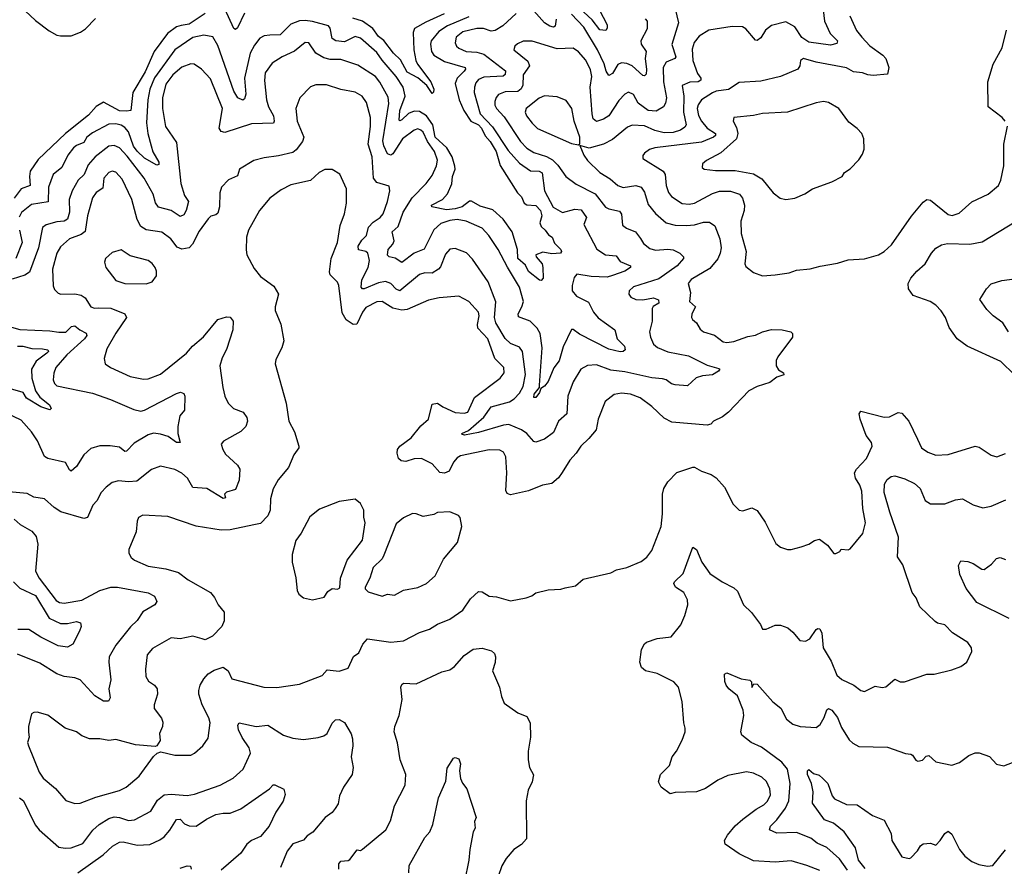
# Model space of a CAD drawing. Extents: x 1493970 to 1595317, y 729910 to 844791.
# Tile 268 of 338: x 1555187 to 1560698, y 802151 to 806893. Entities that reach past the tile are written whole.
import ezdxf

# ---------------------------------------------------------------- set-up
doc = ezdxf.new("R2010")
doc.units = 0

msp = doc.modelspace()

# ---------------------------------------------------------------- linework, layer by layer
at = {"layer": '0CON10XD'}
for points in [[(1558430.2, 806950.2), (1558475.5, 806865), (1558474.4, 806845), (1558467, 806833), (1558435, 806836.2), (1558391.8, 806891.8), (1558275, 806998.7)], [(1558848.1, 806985), (1558875.4, 806875), (1558836.6, 806753.4), (1558859.2, 806685), (1558854.3, 806675), (1558805.6, 806654.4), (1558789.2, 806625), (1558790.4, 806545), (1558806.8, 806455), (1558802.1, 806425), (1558791.1, 806405), (1558750.1, 806379.9), (1558704.4, 806384.4), (1558648.7, 806425), (1558623.4, 806473.4), (1558595, 806486.9), (1558575, 806476.7), (1558540.1, 806439.9), (1558485, 806354.7), (1558455, 806336.4), (1558415, 806323.4), (1558397.6, 806337.6), (1558390.8, 806365), (1558380, 806515), (1558389, 806575), (1558382.8, 806612.8), (1558355, 806666.4), (1558315, 806713.6), (1558285, 806733.8), (1558195, 806729.4), (1558055, 806773.6), (1558005, 806773.6), (1557972.4, 806757.6), (1557958.6, 806745), (1557953.1, 806725), (1558031.5, 806661.5), (1558040.7, 806635), (1558005.8, 806585), (1558003.9, 806526.1), (1557994.7, 806505), (1557975, 806490.2), (1557905, 806488.1), (1557866.2, 806473.8), (1557853, 806457), (1557846.6, 806435), (1557847.2, 806415), (1557856, 806396), (1557899.2, 806349.2), (1557990.6, 806210.6), (1558025, 806172.7), (1558065, 806148.2), (1558135, 806126.1), (1558168.5, 806108.5), (1558198.8, 806078.8), (1558244.3, 806014.3), (1558301.8, 805971.8), (1558407.2, 805917.2), (1558465, 805843.2), (1558485, 805832.8), (1558545, 805820), (1558554.6, 805804.6), (1558561.7, 805741.7), (1558584, 805725), (1558634.3, 805704.3), (1558662.3, 805667.7), (1558678.5, 805638.5), (1558715, 805610.9), (1558745, 805602.7), (1558815, 805608.5), (1558844.5, 805604.5), (1558882, 805585), (1558902, 805565), (1558902.9, 805555), (1558868, 805515), (1558765, 805442), (1558622.4, 805397.6), (1558599.2, 805375), (1558596, 805355), (1558608.3, 805338.3), (1558635, 805325.6), (1558674.6, 805324.6), (1558734.7, 805334.7), (1558763.4, 805323.4), (1558765.2, 805304.8), (1558733.4, 805286.6), (1558726.5, 805275), (1558726.8, 805205), (1558712.9, 805145), (1558717.3, 805115), (1558734.5, 805075), (1558756.4, 805056.4), (1558815, 805032.8), (1558931.1, 805011.1), (1559035, 804957.9), (1559100, 804940), (1559106.2, 804935), (1559099.2, 804925), (1559065.6, 804904.4), (1559009.1, 804899.1), (1558973.3, 804886.7), (1558925, 804842.9), (1558855, 804847.8), (1558835, 804852.5), (1558805.6, 804875), (1558785, 804881), (1558725, 804887), (1558575, 804920), (1558495, 804930.2), (1558415, 804959.3), (1558364.7, 804955.3), (1558328.1, 804935), (1558284.4, 804865), (1558255.4, 804785), (1558249.5, 804685), (1558202.2, 804645), (1558175, 804581.1), (1558125, 804544.2), (1558075, 804527.5), (1558065, 804530.8), (1558025.5, 804575), (1557996, 804596), (1557925, 804625.7), (1557895, 804622.4), (1557755, 804580.8), (1557675.9, 804565.9), (1557665, 804570), (1557662.5, 804575), (1557698.2, 804591.8), (1557784.2, 804665.8), (1557826, 804724), (1557927.6, 804752.4), (1557955, 804770), (1557985, 804801.1), (1558005, 804838.1), (1558017.9, 804905), (1558001.2, 805035), (1557985, 805059.4), (1557935, 805080), (1557905, 805106.9), (1557851.8, 805195), (1557844.8, 805225), (1557852.6, 805312.6), (1557809.6, 805425), (1557721, 805551), (1557687.1, 805587.1), (1557625, 805611.8), (1557595, 805608.5), (1557570.6, 805579.4), (1557542.1, 805507.9), (1557531.1, 805495), (1557496.4, 805473.6), (1557455, 805474.7), (1557424.3, 805465.7), (1557315, 805374.6), (1557295, 805383.8), (1557265, 805414.6), (1557235, 805426), (1557195, 805418.4), (1557115.7, 805385.7), (1557105, 805386), (1557097.5, 805395), (1557102.5, 805435), (1557138.1, 805505), (1557144.1, 805545), (1557136.1, 805586.1), (1557125, 805595.3), (1557084.1, 805604.1), (1557081.9, 805625), (1557101.7, 805658.3), (1557128.8, 805685), (1557139.9, 805730.1), (1557165, 805759.6), (1557203.6, 805785), (1557220.7, 805805), (1557245.9, 805875), (1557258.9, 805935), (1557255, 805960), (1557185, 805980.4), (1557167.7, 806005), (1557160.5, 806125), (1557136.6, 806195), (1557150.8, 806295), (1557149.6, 806345), (1557128.9, 806428.9), (1557103.3, 806465), (1557065, 806487.3), (1556985, 806501.5), (1556905, 806527.3), (1556845, 806528.6), (1556815, 806516.2), (1556755.5, 806454.5), (1556732.2, 806395), (1556740.4, 806325), (1556776.6, 806235), (1556770, 806210), (1556735, 806163.3), (1556715, 806150), (1556635, 806129.6), (1556555, 806119.5), (1556496.7, 806105), (1556416.2, 806055), (1556405, 806018.8), (1556355, 805996.2), (1556315.5, 805954.5), (1556306.5, 805923.5), (1556305.8, 805845), (1556295, 805810), (1556285, 805800.9), (1556257.2, 805792.8), (1556242.4, 805777.6), (1556191.6, 805708.4), (1556153.7, 805636.3), (1556135, 805615.4), (1556095, 805607.9), (1556069, 805619), (1556031.8, 805665), (1555982.4, 805702.4), (1555895, 805715.9), (1555865, 805734.5), (1555844.2, 805774.2), (1555814.7, 805885), (1555760.6, 806000.6), (1555725, 806038.1), (1555705, 806044.4), (1555685, 806037.8), (1555657.9, 806005), (1555651.3, 805948.7), (1555614.4, 805925), (1555594.6, 805895), (1555565.9, 805795), (1555552.5, 805707.5), (1555530.1, 805689.9), (1555465, 805665.3), (1555415, 805620.9), (1555394.7, 805585), (1555370.8, 805495), (1555373.2, 805403.2), (1555381.7, 805381.7), (1555401.2, 805361.2), (1555416, 805356), (1555495, 805357.3), (1555529.9, 805349.9), (1555552.5, 805335), (1555585.4, 805285.4), (1555605, 805277.5), (1555625, 805278.2), (1555697.3, 805277.3), (1555775, 805246.2), (1555785.3, 805225.3), (1555725, 805137.1), (1555675, 805050), (1555659.4, 804995), (1555665.6, 804965.6), (1555694.1, 804944.1), (1555805, 804893.6), (1555879.7, 804879.7), (1555905, 804881.9), (1555975, 804907.5), (1556121.1, 805025), (1556154.8, 805065.2), (1556215, 805116.5), (1556295, 805213.3), (1556345, 805229.4), (1556365, 805226), (1556380.8, 805205), (1556380, 805155), (1556344.4, 805045), (1556320.2, 804999.8), (1556307.3, 804955), (1556323.3, 804833.3), (1556335.7, 804785), (1556354.2, 804745), (1556384, 804715), (1556438, 804695), (1556457.5, 804665), (1556462.5, 804645), (1556452, 804615), (1556424.4, 804585.6), (1556327.9, 804532.1), (1556314.4, 804515.6), (1556323.6, 804485), (1556339.4, 804459.4), (1556405, 804398.6), (1556419.5, 804375), (1556416, 804314), (1556395, 804262), (1556343.4, 804246.6), (1556334, 804235), (1556338, 804215), (1556325, 804211.9), (1556235, 804266.7), (1556155, 804272.9), (1556126.4, 804325), (1556095, 804352.7), (1556055, 804373.5), (1555975, 804391.9), (1555925, 804372.9), (1555842.3, 804307.7), (1555795, 804304.6), (1555739.3, 804310.7), (1555705, 804301.5), (1555670, 804275), (1555643.1, 804245), (1555617.5, 804197.5), (1555595.5, 804174.5), (1555565.7, 804105), (1555545, 804099.1), (1555416.7, 804136.7), (1555380.2, 804160.2), (1555325, 804208.6), (1555265, 804218.9), (1555228.3, 804238.3), (1555125, 804248.8)], [(1555188.5, 806968.5), (1555275, 806887.8), (1555351.2, 806831.2), (1555395, 806805.5), (1555415, 806801.8), (1555475, 806803.5), (1555527.3, 806822.7), (1555555, 806840.9), (1555610.9, 806899.1)], [(1556445, 806930), (1556405, 806848), (1556395, 806838), (1556385, 806843.8), (1556335, 806952.9)], [(1559681.9, 806965), (1559691.8, 806885), (1559723.1, 806815), (1559763.9, 806775), (1559760.1, 806759.9), (1559725, 806750.7), (1559605, 806767.1), (1559565, 806793.8), (1559525, 806853.3), (1559475, 806880.4), (1559395, 806861.2), (1559361.1, 806835), (1559335, 806790.5), (1559315, 806775.6), (1559305, 806778.6), (1559252, 806842), (1559233.5, 806853.5), (1559175, 806855.3), (1559045.3, 806834.7), (1558989.8, 806800.2), (1558962.3, 806765), (1558951.6, 806728.4), (1558955.5, 806665), (1558981.7, 806591.7), (1559000.5, 806565), (1558998.9, 806555), (1558985, 806545.6), (1558937.6, 806542.4), (1558895.6, 806524.4), (1558904.3, 806464.3), (1558903.4, 806375), (1558917.8, 806305), (1558909.1, 806290.9), (1558885.6, 806275), (1558845, 806260.9), (1558795, 806259.3), (1558742.8, 806272.8), (1558685, 806298.2), (1558615, 806302.5), (1558589.4, 806290.6), (1558505, 806222.1), (1558455, 806196.2), (1558375, 806174), (1558321.7, 806188.3), (1558344.2, 806135), (1558364.6, 806104.6), (1558435, 806037.7), (1558492.2, 806002.2), (1558535, 805964.5), (1558565, 805954), (1558635, 805964), (1558665, 805954.4), (1558685, 805927.5), (1558705, 805857.1), (1558746.7, 805806.7), (1558805, 805754.6), (1558855, 805742.1), (1558919.1, 805740.9), (1558965, 805744.7), (1559015, 805758), (1559048, 805758), (1559077.6, 805737.6), (1559106.3, 805666.3), (1559113.3, 805615), (1559108.7, 805585), (1559095, 805553.5), (1559050.8, 805499.2), (1558945, 805436.9), (1558929.2, 805415), (1558941.4, 805365), (1558935.8, 805315), (1558970, 805285), (1558950, 805245), (1558948, 805225), (1558953.1, 805213.1), (1558975.8, 805195.8), (1558995, 805158.8), (1559015, 805144.3), (1559076.3, 805126.3), (1559125, 805088.6), (1559145, 805084.4), (1559185, 805090), (1559262, 805118), (1559305, 805125.5), (1559345, 805145.4), (1559395, 805158.5), (1559455.4, 805155.4), (1559502.5, 805145), (1559513.3, 805135), (1559513.3, 805115), (1559431.4, 805005), (1559421.4, 804985), (1559420.6, 804955), (1559435, 804932), (1559462.5, 804915), (1559465, 804903.3), (1559425, 804890.8), (1559385, 804861.1), (1559315, 804838.5), (1559268, 804815), (1559155.4, 804694.6), (1559121.7, 804668.3), (1559070, 804645), (1559055, 804627.5), (1559035, 804621.2), (1558837.9, 804637.9), (1558795, 804662), (1558725, 804726), (1558660, 804775), (1558605.3, 804795.3), (1558555, 804801.5), (1558515, 804794.2), (1558464.2, 804755), (1558425.6, 804655), (1558413.6, 804596.4), (1558373.2, 804546.8), (1558327.1, 804505), (1558301.9, 804465), (1558265.6, 804425), (1558223.5, 804356.5), (1558202.9, 804327.1), (1558165, 804294.5), (1558113.3, 804285), (1558035, 804253.5), (1557935, 804230.9), (1557915, 804240), (1557908.5, 804255), (1557914.5, 804355), (1557907.9, 804445), (1557895, 804471.4), (1557875, 804481.8), (1557815, 804484), (1557655, 804450.4), (1557635, 804438.2), (1557615.4, 804415), (1557590.5, 804365), (1557565, 804352.3), (1557537.6, 804357.6), (1557495, 804405.6), (1557435, 804434.4), (1557395, 804432.5), (1557347.7, 804417.7), (1557322.3, 804422.3), (1557306.7, 804435), (1557300, 804465), (1557302, 804485), (1557313.8, 804505), (1557378.8, 804551.2), (1557432.7, 804617.3), (1557475.2, 804654.8), (1557495, 804738.6), (1557525, 804744.5), (1557555.3, 804725.3), (1557625, 804692.5), (1557675, 804688.2), (1557695, 804694.6), (1557732.5, 804777.5), (1557877.1, 804885), (1557899.5, 804915), (1557896.5, 804945), (1557846.5, 804995), (1557806.4, 805105), (1557751.9, 805165), (1557748.9, 805185), (1557758.4, 805235), (1557755, 805255.6), (1557700.6, 805315), (1557644.6, 805344.6), (1557535, 805335.4), (1557475, 805321.5), (1557355, 805270.6), (1557325, 805265.6), (1557275, 805278.1), (1557215, 805314.2), (1557185, 805313.2), (1557125, 805280.7), (1557105.2, 805255), (1557073, 805187), (1557052.5, 805185)], [(1558190.6, 806895), (1558183.6, 806856.4), (1558175, 806850.9), (1558155, 806855.9), (1558124.8, 806874.8), (1558065, 806941.9)], [(1556225, 806927.2), (1556135, 806868.4), (1556091.2, 806861.2), (1556065, 806853.7), (1556013.4, 806815), (1555939.7, 806715), (1555888.9, 806601.1), (1555819.1, 806485), (1555808.2, 806385), (1555785, 806379.8), (1555745, 806383.2), (1555655, 806431.2), (1555615, 806406.4), (1555571, 806359), (1555442.9, 806255), (1555289.5, 806110.5), (1555245.7, 806044.3), (1555240.8, 806015), (1555245.7, 805964.3), (1555194.8, 805945.2), (1555155, 805892.7)], [(1558105.2, 805735), (1558128.9, 805715), (1558147.6, 805687.6), (1558167.5, 805675), (1558180.6, 805640.6), (1558216.7, 805605), (1558220, 805595), (1558213.9, 805586.1), (1558165, 805581.9), (1558115, 805590.9), (1558076.2, 805575), (1558078, 805565), (1558110.8, 805525), (1558116, 805505), (1558116.2, 805445), (1558105, 805432.5), (1558096.7, 805433.3), (1558035, 805482.9), (1558017.2, 805517.2), (1557975.3, 805555), (1557972.4, 805605), (1557943.2, 805705), (1557893.5, 805775), (1557835, 805827.5), (1557765, 805848), (1557715, 805876.8), (1557705, 805876.3), (1557663.4, 805845), (1557625, 805832.9), (1557575, 805827.4), (1557493.8, 805845), (1557492.5, 805855), (1557554.1, 805885.9), (1557582, 805918), (1557605, 805973.8), (1557608.6, 806015), (1557623.6, 806055), (1557622.7, 806072.7), (1557608.4, 806125), (1557577.4, 806175), (1557511.7, 806235), (1557499.6, 806305), (1557463.9, 806353.9), (1557425, 806378.4), (1557395, 806380.5), (1557363, 806367), (1557325, 806332.1), (1557315, 806326.9), (1557310.7, 806330.7), (1557314.2, 806385), (1557344.4, 806465), (1557333.9, 806515), (1557293.3, 806575), (1557215.4, 806665.4), (1557185, 806710), (1557095, 806790.4), (1557065, 806799.6), (1557005, 806768.2), (1556956, 806775), (1556936.7, 806786.7), (1556924.5, 806845), (1556915, 806858.5), (1556825, 806883.5), (1556785, 806888.3), (1556753, 806887), (1556705, 806867.3), (1556645, 806807.5), (1556586, 806806), (1556555, 806802.7), (1556530.9, 806789.1), (1556500.3, 806749.7), (1556477.6, 806705), (1556444.3, 806565), (1556451.8, 806475), (1556445, 806449.2), (1556435, 806441.5), (1556408.5, 806455), (1556385, 806491.9), (1556295, 806747.5), (1556267.3, 806797.3), (1556216.9, 806806.9), (1556156, 806794), (1556055.2, 806724.8), (1555942, 806568), (1555915.5, 806504.5), (1555903.7, 806445), (1555897.3, 806315), (1555903.8, 806255), (1555923.4, 806186.6), (1555932.6, 806152.6), (1555966.2, 806095), (1555965, 806082), (1555955, 806077.5), (1555885, 806116.5), (1555845, 806155.7), (1555823.9, 806185), (1555795, 806265.4), (1555775, 806289.2), (1555755, 806301.8), (1555725, 806309.5), (1555685, 806308.7), (1555595, 806259.3), (1555561.5, 806235), (1555545, 806204.7), (1555505, 806188.6), (1555487.7, 806175), (1555456.7, 806135), (1555421.6, 806065), (1555374.7, 806025.3), (1555348.4, 805955), (1555346.5, 805873.5), (1555252.3, 805857.7), (1555196.3, 805813.7), (1555184, 805786)], [(1557965, 806926.9), (1557891, 806859), (1557848.1, 806831.9), (1557825, 806828.8), (1557783.8, 806843.8), (1557745, 806843.2), (1557666.7, 806825), (1557630.4, 806795), (1557623.9, 806763.9), (1557632.2, 806745), (1557645, 806733.8), (1557685, 806714.7), (1557745, 806710.7), (1557785, 806699), (1557906.4, 806606.4), (1557904.7, 806585.3), (1557893.1, 806576.9), (1557785, 806571), (1557755, 806557.3), (1557739.9, 806540.1), (1557731.8, 806515), (1557731.4, 806485), (1557765.2, 806365), (1557832.5, 806292.5), (1557920.8, 806160.8), (1557985, 806090), (1558046.8, 806046.8), (1558095, 806044.7), (1558111.5, 806035), (1558123.8, 805933.8), (1558173.6, 805843.6), (1558225, 805812.5), (1558295, 805831.4), (1558328.8, 805828.8), (1558359.5, 805785), (1558344.4, 805745), (1558418.3, 805608.3), (1558465, 805575.4), (1558525, 805569.4), (1558548.1, 805538.1), (1558605.7, 805515), (1558605.7, 805505), (1558574.4, 805485), (1558505, 805459.3), (1558475, 805451), (1558385, 805454.1), (1558305, 805467.5), (1558290.9, 805449.1), (1558280, 805405), (1558280, 805375), (1558303.9, 805343.9), (1558370.5, 805310.5), (1558398.5, 805255), (1558425, 805223.3), (1558517.5, 805155), (1558530.6, 805105), (1558572.5, 805065), (1558575.7, 805044.3), (1558565.5, 805034.5), (1558547.9, 805032.1), (1558485, 805046.8), (1558321.3, 805131.3), (1558285, 805157.5), (1558275, 805158), (1558229.7, 805060.3), (1558207.2, 804982.8), (1558177.1, 804942.9), (1558145, 804865.7), (1558125, 804840), (1558103, 804827), (1558096.7, 804805), (1558075, 804777.1), (1558065, 804777.5), (1558066.5, 804795), (1558097, 804833), (1558095.7, 804845), (1558111.1, 805055), (1558100, 805135), (1558082.7, 805165), (1558045, 805204.6), (1557978.5, 805228.5), (1557976.2, 805245), (1557998.1, 805285), (1558006.6, 805315), (1557985, 805394.2), (1557916.7, 805506.7), (1557865.8, 805605.8), (1557813.5, 805685), (1557774.7, 805724.7), (1557685, 805764), (1557635, 805773.2), (1557595, 805767.9), (1557545, 805750.9), (1557505, 805716.8), (1557451.5, 805608.5), (1557395, 805585.8), (1557325, 805532.2), (1557287.8, 805557.8), (1557254.2, 805564.2), (1557245, 805574), (1557248.5, 805605), (1557274.6, 805635), (1557282.3, 805655), (1557271.8, 805705), (1557305.2, 805734.8), (1557332.9, 805815), (1557383.6, 805895), (1557461.3, 805975), (1557495, 806020.5), (1557520.7, 806075), (1557524.7, 806105.3), (1557508.9, 806155), (1557470.4, 806210.4), (1557445, 806262.1), (1557432.2, 806275), (1557415, 806281.2), (1557395, 806274.7), (1557330, 806225), (1557275, 806141.8), (1557264.4, 806134.4), (1557245, 806141.5), (1557225, 806185.6), (1557219.4, 806215), (1557253.2, 806423.2), (1557249.4, 806459.4), (1557203.2, 806543.2), (1557177.5, 806575), (1557078.7, 806638.7), (1556985, 806670.9), (1556925, 806669.6), (1556889, 806679), (1556844.8, 806704.8), (1556805, 806762.9), (1556785, 806764.4), (1556725, 806717.3), (1556655, 806685.4), (1556600.8, 806649.2), (1556560.5, 806595), (1556557.2, 806552.8), (1556567.3, 806445), (1556580.3, 806405), (1556606.8, 806355), (1556611.5, 806325), (1556607.4, 806312.6), (1556485, 806309.4), (1556335, 806261.9), (1556315, 806267.5), (1556303.8, 806285), (1556321.8, 806395), (1556255, 806560.8), (1556205, 806616.2), (1556163.9, 806643.9), (1556145, 806646.1)], [(1557563.1, 806925), (1557460.2, 806879.8), (1557395.9, 806844.1), (1557388.8, 806821.2), (1557392.3, 806725), (1557404.7, 806665), (1557414.2, 806644.2), (1557488.2, 806545), (1557505.6, 806504.4), (1557503.8, 806486.2), (1557495, 806480), (1557465.8, 806525), (1557415, 806566.5), (1557355, 806598.9), (1557317.9, 806667.9), (1557279.6, 806705), (1557225.5, 806775.5), (1557195, 806799.7), (1557164, 806844), (1557105.5, 806885.5), (1557050.7, 806900.7)], [(1557700.3, 806909.7), (1557581.4, 806858.6), (1557533.6, 806826.4), (1557490.8, 806775), (1557485.8, 806755), (1557491.6, 806715), (1557504.8, 806694.8), (1557565, 806658.4), (1557680.6, 806625), (1557682.7, 806615), (1557675.4, 806605), (1557634.7, 806565), (1557624.7, 806535), (1557647.5, 806445), (1557673.6, 806385), (1557712.1, 806325), (1557754.2, 806304.2), (1557771.8, 806285), (1557792, 806242), (1557819.8, 806209.8), (1557853.5, 806155), (1557876.2, 806076.2), (1557973.3, 805923.3), (1557995, 805900.8), (1558010.4, 805865), (1558026, 805856), (1558075, 805852.2), (1558101.8, 805825), (1558109.9, 805795), (1558098.7, 805755), (1558105.2, 805735)], [(1558688.3, 806898.3), (1558700, 806885), (1558698.3, 806841.7), (1558663.1, 806775), (1558666.2, 806755), (1558693.8, 806715), (1558687.2, 806675), (1558695.8, 806614.2), (1558693, 806587), (1558685, 806578.1), (1558675, 806579.5), (1558615, 806633.8), (1558585, 806646.9), (1558555, 806651.4), (1558535, 806641.1), (1558505, 806590.9), (1558485, 806579.5), (1558468.8, 806605), (1558458.1, 806645), (1558421.4, 806725), (1558345, 806850.7), (1558275, 806923)], [(1559834.5, 806915), (1559871.7, 806831.7), (1559900, 806795), (1559945, 806746), (1560018, 806695), (1560035.7, 806675), (1560051.4, 806625), (1560045, 806587.5), (1559965, 806580.9), (1559935, 806584.5), (1559905.3, 806595.3), (1559855, 806601.5), (1559815, 806623.1), (1559645.4, 806655.4), (1559575, 806676.2), (1559556.7, 806665), (1559554.2, 806635), (1559543.4, 806616.6), (1559445, 806574.4), (1559335, 806548.8), (1559215, 806541.5), (1559155, 806502.5), (1559085, 806492.9), (1559065, 806483.5), (1559004, 806445), (1558983.8, 806416.2), (1558979.8, 806395), (1558986.9, 806356.9), (1559002.4, 806325), (1559035, 806285.8), (1559080.9, 806255), (1559081.2, 806245), (1559071.2, 806235), (1559003.3, 806206.7), (1558741.2, 806175), (1558712, 806165), (1558685, 806145.7), (1558675, 806132.5), (1558674, 806115), (1558788.8, 806045), (1558800, 806025), (1558806.1, 805965), (1558817.9, 805925), (1558835, 805903.5), (1558895, 805862.9), (1558935, 805859.6), (1558965, 805864.6), (1559065, 805920.3), (1559105, 805931.9), (1559165, 805932), (1559215.7, 805915), (1559233.1, 805893.1), (1559244.5, 805855), (1559241.8, 805825), (1559223.8, 805765), (1559224.7, 805694.7), (1559252.5, 805595), (1559246.2, 805525), (1559250.8, 805510.8), (1559295, 805476.2), (1559345, 805458), (1559415, 805464)], [(1560702.8, 806325), (1560686, 806345), (1560608.2, 806405), (1560606.6, 806545), (1560636.6, 806643.4), (1560686.2, 806735), (1560711.5, 806835)], [(1556145, 806646.1), (1556095, 806627.3), (1556043.1, 806585), (1556005, 806532.2), (1555986.2, 806456.2), (1555985.3, 806395), (1556002.9, 806295), (1556063.8, 806205), (1556088, 805975), (1556108.8, 805908.8), (1556131.4, 805875), (1556119.3, 805825), (1556105, 805800), (1556085, 805790.5), (1556034.5, 805824.5), (1555963.8, 805843.8), (1555947.1, 805867.1), (1555932.9, 805915), (1555882.9, 806005), (1555789.1, 806129.1), (1555745, 806176.1), (1555715, 806189.1), (1555685.7, 806184.3), (1555610, 806125), (1555569.4, 806080.6), (1555546.8, 806025), (1555513.8, 805995), (1555480.7, 805935), (1555462.9, 805885), (1555465.8, 805815), (1555453.9, 805776.1), (1555435, 805764.8), (1555395, 805761.2), (1555335, 805744.4), (1555315, 805728.8), (1555291.9, 805615), (1555241.9, 805478.1), (1555215, 805462.8), (1555145, 805438.8)], [(1558315, 806192.5), (1558322.5, 806197.5), (1558321.5, 806235), (1558290.3, 806325), (1558277.1, 806395), (1558245, 806440.8), (1558195, 806461.2), (1558125, 806466.9), (1558095, 806452.5), (1558021.1, 806395), (1558016.7, 806375), (1558024.5, 806355), (1558055, 806312.9), (1558085, 806284.4), (1558275, 806198.6), (1558315, 806192.5)], [(1559475, 805886), (1559525, 805894.2), (1559582.7, 805917.3), (1559624.4, 805945.6), (1559732.5, 805985), (1559790, 806015), (1559803.6, 806036.4), (1559835, 806057.5), (1559885, 806107.5), (1559905, 806140), (1559913, 806167), (1559912.5, 806225), (1559900, 806255), (1559875, 806283.3), (1559828.3, 806318.3), (1559772, 806395), (1559715, 806430), (1559685.5, 806434.5), (1559645, 806426.9), (1559484.2, 806374.2), (1559345, 806367.8), (1559295, 806355.6), (1559184.3, 806345.7), (1559180, 806325), (1559199.4, 806289.4), (1559206.9, 806255), (1559199.1, 806225), (1559112.4, 806147.6), (1559031.2, 806105), (1559008.8, 806085), (1559006.7, 806065), (1559017.5, 806055), (1559081.7, 806048.3), (1559192.6, 806047.4), (1559295, 806029.7), (1559342, 806002), (1559405, 805924), (1559443, 805893), (1559475, 805886)], [(1559415, 805464), (1559495, 805474.2), (1559535, 805489.2), (1559612.1, 805497.9), (1559666.8, 805513.2), (1559765, 805528.6), (1559825, 805547.1), (1559915, 805554.3), (1559995, 805576), (1560025, 805594), (1560067.4, 805632.6), (1560178.1, 805791.9), (1560245, 805870.6), (1560265, 805885.6), (1560285, 805882), (1560385, 805801.4), (1560405.9, 805795.9), (1560445, 805809.2), (1560517, 805873), (1560607.5, 805915), (1560665.6, 805965), (1560679.1, 805995), (1560696.5, 806073.5), (1560695, 806195.8), (1560715.8, 806295.7)], [(1557052.5, 805185), (1557015, 805211.4), (1556991.1, 805251.1), (1556973.3, 805405), (1556965, 805422), (1556924.5, 805464.5), (1556920.9, 805480.9), (1556930, 805555), (1556965.5, 805645), (1556980, 805740), (1557004.5, 805805.5), (1557015.5, 805864.5), (1557016.9, 805945), (1556977.9, 806027.9), (1556935, 806054.2), (1556895, 806053.1), (1556862.7, 806037.3), (1556815, 805991.9), (1556705, 805968.5), (1556650.5, 805939.5), (1556586.1, 805893.9), (1556528.6, 805825), (1556467.1, 805715), (1556455.7, 805675), (1556454.1, 805604.1), (1556457.5, 805575), (1556499.7, 805499.7), (1556534.3, 805454.3), (1556609.7, 805399.7), (1556635.8, 805355), (1556616, 805285), (1556616, 805265), (1556647.9, 805187.9), (1556665.5, 805095), (1556654.5, 805055.5), (1556620.5, 804989.5), (1556616.2, 804965), (1556677.5, 804745), (1556693.6, 804645), (1556724.4, 804585), (1556748.8, 804505), (1556748.8, 804495), (1556720.8, 804455), (1556692, 804385), (1556634, 804316), (1556604.7, 804265.3), (1556591.5, 804208.5), (1556589.3, 804145), (1556576.2, 804113.8), (1556535, 804071.5), (1556496.6, 804063.4), (1556365, 804035.5), (1556313.6, 804033.6), (1556175, 804055.7), (1556015, 804110), (1555875, 804118), (1555852, 804105), (1555844.2, 804085), (1555838.1, 804025), (1555796.7, 803925), (1555796.7, 803905), (1555810.5, 803880.5), (1555830, 803865), (1555905, 803832.5), (1556005, 803816.4), (1556076.2, 803796.2), (1556128.8, 803755), (1556255.5, 803685.5), (1556277, 803657), (1556297.1, 803615), (1556330.8, 803575), (1556331.9, 803525), (1556318.1, 803495), (1556265, 803440), (1556225, 803420), (1556207.5, 803425), (1556155, 803440), (1556085, 803425.6), (1556035, 803430.6), (1555929.4, 803370.6), (1555899.4, 803335), (1555890, 803255), (1555893.3, 803215), (1555908, 803188), (1555941.2, 803165), (1555956, 803145), (1555958.6, 803115), (1555938.8, 803055), (1555940, 803035), (1555980.5, 802980.5), (1555988, 802958), (1555986.2, 802935), (1555970, 802895), (1555973.8, 802855), (1555953.6, 802826.4), (1555945, 802822.5), (1555835, 802830.8), (1555725, 802860.8), (1555685, 802855.8), (1555635, 802864.4), (1555577.5, 802865), (1555535, 802882.5), (1555505, 802904.3), (1555442, 802925), (1555345, 802997.1), (1555285, 803013.8), (1555265, 803013.3), (1555252.5, 803005), (1555235.7, 802934.3), (1555235, 802902.5), (1555240, 802875), (1555230.6, 802845), (1555235.7, 802825), (1555295, 802678.8), (1555317.1, 802645), (1555387.2, 802587.2), (1555445, 802519.4), (1555495, 802502.5), (1555525, 802504.5)], [(1560754.7, 804904.7), (1560678.2, 804978.2), (1560491.2, 805065), (1560434, 805105), (1560388.9, 805168.9), (1560369.1, 805225), (1560345, 805261.9), (1560315, 805293.3), (1560283.8, 805313.8), (1560187.6, 805347.6), (1560162, 805385), (1560160.8, 805415), (1560174.3, 805445), (1560209.2, 805485), (1560255.4, 805524.6), (1560290.8, 805585), (1560315, 805612.5), (1560347.4, 805632.6), (1560379.8, 805640.2), (1560505, 805635.4), (1560575, 805649.4), (1560765.6, 805764.4)], [(1555185.7, 805715), (1555200.3, 805645), (1555165, 805555.6)], [(1555895, 805414.2), (1555927.5, 805425), (1555951.7, 805458.3), (1555952.5, 805485), (1555945.8, 805505), (1555928.3, 805528.3), (1555906, 805545), (1555805, 805570), (1555755, 805603.8), (1555705, 805588.6), (1555667.5, 805555), (1555661.4, 805535), (1555668.6, 805505), (1555725, 805432.5), (1555775, 805414.5), (1555895, 805414.2)], [(1560722, 805145), (1560690, 805195), (1560636, 805235), (1560600.3, 805270.3), (1560561.2, 805325), (1560598.8, 805385), (1560625.8, 805414.2), (1560685, 805431.4), (1560755, 805440.9)], [(1555093.4, 805183.4), (1555187.3, 805157.3), (1555355, 805151.1), (1555405, 805142.9), (1555445, 805141.9), (1555476.3, 805173.7), (1555495, 805177.7), (1555522.5, 805155), (1555558.1, 805138.1), (1555561.5, 805125), (1555548.5, 805105), (1555450, 805015), (1555388.8, 804945), (1555377.4, 804912.6), (1555374.7, 804875), (1555380.9, 804855), (1555395, 804842.5), (1555595, 804801.8), (1555695, 804766.5), (1555825, 804709.3), (1555865, 804700.7), (1555885.7, 804705), (1556065, 804799.6), (1556086.6, 804806.6), (1556105, 804798.8), (1556111.4, 804785), (1556109.2, 804705), (1556083.8, 804675), (1556072, 804615), (1556072.5, 804575), (1556085.7, 804524.3), (1556065, 804525.7), (1556018.1, 804558.1), (1555975, 804571.8), (1555935, 804576.9), (1555905, 804568.2), (1555828.1, 804521.9), (1555784.3, 804475.7), (1555775, 804474.4), (1555745, 804498.2), (1555693.6, 804506.4), (1555634.5, 804505.5), (1555585, 804492), (1555545, 804456.2), (1555505, 804390.6), (1555475, 804364.4), (1555465, 804370.8), (1555442.1, 804412.1), (1555345, 804434.5), (1555326, 804446), (1555285.5, 804535), (1555253.6, 804585), (1555195, 804649.5), (1555105, 804692.9)], [(1555175, 805063.8), (1555205, 805064.8), (1555255, 805051.6), (1555315, 805050.3), (1555343.4, 805043.4), (1555347.5, 805035), (1555339.1, 805025), (1555279.1, 804980.9), (1555253.2, 804935), (1555253.8, 804885), (1555274.6, 804814.6), (1555298.7, 804778.7), (1555353.3, 804735), (1555362.5, 804715), (1555355, 804707.5), (1555304.7, 804724.7), (1555225, 804773.6), (1555206.2, 804805), (1555075, 804841.8)], [(1555525, 802504.5), (1555612.6, 802537.4), (1555744.7, 802575.3), (1555782.5, 802595), (1555855.7, 802655), (1555935, 802766.7), (1555956.1, 802783.9), (1555977.5, 802792.5), (1556055, 802773.1), (1556145, 802774.4), (1556165.6, 802784.4), (1556212, 802825), (1556241.3, 802868.7), (1556252.1, 802955), (1556245, 802982), (1556208, 803055), (1556188.8, 803115), (1556190, 803135), (1556197.5, 803165), (1556218.3, 803201.7), (1556241.7, 803228.3), (1556275, 803250), (1556325.7, 803265.7), (1556354, 803245), (1556375, 803200.8), (1556554.2, 803154.2), (1556626.8, 803153.2), (1556752, 803172), (1556880.6, 803219.4), (1556908.7, 803251.3), (1556975, 803244.4), (1557025, 803260), (1557054.4, 803325.6), (1557085, 803346.7), (1557107.1, 803395), (1557134.5, 803425.5), (1557265, 803406.5), (1557335.4, 803414.6), (1557425, 803461.1), (1557480.2, 803479.8), (1557525, 803506.9), (1557595.4, 803534.6), (1557667.5, 803585), (1557711.1, 803648.9), (1557755, 803690), (1557775, 803687.5), (1557815, 803663.3), (1557855, 803659.5), (1557935, 803637.8), (1558022.5, 803655), (1558053.6, 803666.4), (1558075, 803682.5), (1558145, 803700), (1558215, 803702.5), (1558240.7, 803710.7), (1558297.7, 803722.3), (1558341.2, 803758.8), (1558495, 803794.2), (1558528.3, 803811.7), (1558585.6, 803824.4), (1558665, 803858), (1558697.2, 803882.8), (1558725, 803920), (1558777.1, 804055), (1558785.7, 804125), (1558784.3, 804235.7), (1558793.2, 804266.8), (1558815, 804303.8), (1558865, 804356.2), (1558955, 804386.7), (1558965, 804387.5), (1559004.1, 804364.1), (1559057.5, 804345), (1559085, 804326.7), (1559131.2, 804275), (1559180.2, 804180.2), (1559215, 804146), (1559235, 804142), (1559285, 804158.8), (1559314.2, 804144.2), (1559359.3, 804079.3), (1559419.4, 803959.4), (1559445, 803938.8), (1559485, 803926.2), (1559505, 803926.2), (1559560.5, 803939.5), (1559605, 803956.2), (1559635, 803976.2), (1559663, 803983), (1559709.5, 803949.5), (1559743.6, 803903.6), (1559755, 803902.5), (1559777.5, 803915), (1559785, 803927.5), (1559823.9, 803923.9), (1559835, 803928.8), (1559905.8, 804015), (1559921.4, 804075), (1559906.6, 804155), (1559901.5, 804251.5), (1559890.4, 804285), (1559866.2, 804325), (1559859.6, 804355), (1559870.5, 804375), (1559926.1, 804435), (1559959.5, 804505), (1559955.6, 804525), (1559924.7, 804564.7), (1559891.1, 804655), (1559886, 804685), (1559895, 804700), (1560025, 804666.2), (1560055, 804668.5), (1560105, 804693.1), (1560125, 804690), (1560163.3, 804645), (1560212.8, 804542.8), (1560235, 804494.3), (1560270.9, 804470.9), (1560315, 804453.1), (1560385, 804456.9), (1560535, 804504.3), (1560558.5, 804498.5), (1560625, 804454), (1560655.7, 804444.3), (1560705, 804462.5)], [(1559665, 802127.5), (1559593.3, 802155), (1559505, 802180.9), (1559415, 802174.4), (1559295, 802181.4), (1559215, 802220.6), (1559135, 802274.2), (1559132.5, 802295), (1559148.2, 802325), (1559192.7, 802377.3), (1559235, 802415.5), (1559309.1, 802470.9), (1559351.9, 802495), (1559372.5, 802515), (1559389.2, 802550.8), (1559385.2, 802585.2), (1559366.3, 802626.3), (1559340.6, 802650.6), (1559295, 802672.7), (1559255, 802679.6), (1559150.3, 802659.7), (1559095, 802634.2), (1559025, 802586.9), (1558975, 802567.8), (1558856.4, 802563.6), (1558827, 802557), (1558777.5, 802595), (1558763.3, 802625), (1558773.3, 802665), (1558823.6, 802716.4), (1558840, 802765), (1558862.5, 802795), (1558895, 802857.5), (1558911.2, 802905), (1558911.2, 802925), (1558903.8, 802955), (1558895.7, 803075), (1558874.2, 803155), (1558848.8, 803185), (1558755, 803230.9), (1558690, 803245), (1558668, 803265), (1558658.8, 803295), (1558667.5, 803365), (1558683.6, 803396.4), (1558695, 803405.7), (1558755, 803426.9), (1558834, 803436), (1558887, 803503), (1558910, 803555), (1558926, 803615), (1558925.8, 803644.2), (1558904, 803685), (1558858, 803715), (1558849.2, 803735), (1558852.5, 803745), (1558899.8, 803790.2), (1558955, 803938.8), (1558975.4, 803925.4), (1559005.8, 803855), (1559050.3, 803790.3), (1559118.8, 803745), (1559185, 803710.8), (1559205, 803692.5), (1559238.6, 803615), (1559283.4, 803573.4), (1559333.3, 803505), (1559345, 803480), (1559365, 803480), (1559415, 803501.2), (1559445, 803501.2), (1559487, 803487), (1559515, 803463.3), (1559553.3, 803415), (1559585, 803412.9), (1559610, 803425), (1559645, 803476.7), (1559655, 803483.8), (1559665, 803481.2), (1559677.4, 803457.4), (1559683.8, 803375), (1559729.1, 803299.1), (1559760.9, 803220.9), (1559788, 803198), (1559855.4, 803165.4), (1559895, 803135.8), (1559915, 803130), (1559975, 803160), (1560015, 803152), (1560035, 803155.8), (1560085, 803200), (1560115, 803184), (1560140, 803185), (1560265, 803228), (1560305, 803227.5), (1560405, 803251.2), (1560455, 803270), (1560488.8, 803295), (1560516.2, 803355), (1560514, 803375), (1560493.8, 803405), (1560408.3, 803458.3), (1560365, 803504.4), (1560325, 803512.1), (1560311.6, 803521.6), (1560224.7, 803605), (1560205.3, 803655), (1560182.7, 803685), (1560129.8, 803839.8), (1560100.8, 803885), (1560106.8, 803995), (1560057.1, 804135), (1560026.7, 804245), (1560028.3, 804291.7), (1560043, 804317), (1560065, 804333.8), (1560085, 804337.5), (1560142.1, 804322.1), (1560195, 804295.7), (1560227.9, 804267.9), (1560255, 804199.2), (1560285, 804181.8), (1560365, 804180.6), (1560425, 804204.2), (1560465, 804210), (1560525, 804175.6), (1560578.3, 804158.3), (1560625, 804167.3), (1560707.2, 804202.8)], [(1556825, 803644), (1556890.7, 803659.3), (1556910.7, 803689.3), (1556935, 803707.5), (1556965, 803703.3), (1556979.3, 803710.7), (1556983.3, 803765), (1557020, 803865), (1557105, 803977.5), (1557121.2, 804075), (1557113.6, 804106.4), (1557113.3, 804145), (1557095, 804182.5), (1557065, 804207.5), (1556975.8, 804194.2), (1556865, 804151.2), (1556811.2, 804108.8), (1556762.7, 804017.3), (1556733.3, 803975), (1556711.7, 803898.3), (1556711.2, 803855), (1556733, 803767), (1556740, 803695), (1556748.8, 803675), (1556775, 803654), (1556825, 803644)], [(1557215, 803664.4), (1557245, 803674.6), (1557285, 803670.5), (1557335, 803698.5), (1557415, 803712.9), (1557463.3, 803735), (1557512.7, 803777.3), (1557559.5, 803870.5), (1557637.5, 803965), (1557662.5, 804055), (1557652.5, 804105), (1557642.5, 804115), (1557595, 804136.2), (1557525, 804133.3), (1557505, 804121.2), (1557445, 804111.2), (1557406, 804126), (1557385, 804126.2), (1557335, 804103.3), (1557295, 804069.2), (1557225, 803893.3), (1557215, 803873.3), (1557166.2, 803825), (1557145.8, 803765), (1557120, 803715), (1557120, 803705), (1557138, 803688), (1557215, 803664.4)], [(1555156.1, 804096.1), (1555190, 804065), (1555255, 804027.5), (1555278.1, 803998.1), (1555288.8, 803955), (1555275.5, 803805), (1555296.4, 803765), (1555390.1, 803640.1), (1555408.8, 803628.8), (1555435, 803625.3), (1555535, 803642.6), (1555635.8, 803695), (1555697.5, 803715), (1555735, 803714.6), (1555905, 803682.5), (1555941.4, 803665), (1555954.2, 803635), (1555943.8, 803615), (1555875, 803577.1), (1555845, 803527.1), (1555806.9, 803493.1), (1555725, 803389.4), (1555688.1, 803325), (1555685.5, 803295), (1555697.1, 803195), (1555686.2, 803145), (1555693.1, 803095), (1555683.3, 803076.7), (1555655, 803076.5), (1555606.9, 803105), (1555525, 803195.5), (1555495, 803207.3), (1555435, 803214.4), (1555395, 803228.2), (1555298.9, 803288.9), (1555175, 803338.9)], [(1560725, 803539.2), (1560545, 803629.2), (1560485, 803706.7), (1560450, 803785), (1560442, 803835), (1560455, 803862.5), (1560495, 803858), (1560525, 803847.1), (1560573.3, 803815), (1560585, 803814), (1560627, 803843), (1560654.4, 803875.6), (1560675, 803880.8), (1560705, 803868.9)], [(1555151.8, 803745), (1555188.2, 803708.2), (1555275, 803668.1), (1555351.5, 803541.5), (1555415, 803511.1), (1555455, 803511.6), (1555505, 803522.4), (1555527.1, 803515), (1555530.9, 803495), (1555522, 803468), (1555484.2, 803395.8), (1555455, 803378), (1555402.5, 803385), (1555305, 803434.7), (1555237.5, 803477.5), (1555177, 803477)], [(1556972.5, 802135), (1556972.5, 802165), (1556985, 802180), (1557025, 802183.3), (1557035, 802190), (1557075, 802243.3), (1557095, 802240), (1557105, 802246.7), (1557236, 802355), (1557262, 802405), (1557285, 802490), (1557343.8, 802605), (1557348.8, 802665), (1557317.1, 802747.1), (1557301.7, 802841.7), (1557282.5, 802905), (1557287.1, 802935), (1557310, 802995), (1557327.5, 803085), (1557320.8, 803155), (1557325, 803170), (1557335, 803176), (1557406.8, 803173.2), (1557549.1, 803240.9), (1557595, 803250.8), (1557619.8, 803270.2), (1557675, 803332), (1557725, 803367.5), (1557775, 803372), (1557827.3, 803357.3), (1557845, 803343.3), (1557850, 803325), (1557847.7, 803292.3), (1557833.8, 803245), (1557872, 803155), (1557883, 803103), (1557898.8, 803065), (1557975, 803010), (1558025, 802990), (1558044, 802955), (1558046.9, 802875), (1558032.5, 802795), (1558032.3, 802747.7), (1558040, 802705), (1558062.5, 802662.5), (1558055.7, 802625), (1558033.2, 802576.8), (1558021.7, 802518.3), (1558024.2, 802305), (1557996.4, 802273.6), (1557953.1, 802245), (1557909.4, 802195), (1557886.4, 802153.6), (1557865, 802093.3)], [(1559820.3, 802130.3), (1559775, 802193.4), (1559705, 802256.7), (1559651.4, 802281.4), (1559615, 802308.8), (1559535, 802341.2), (1559425, 802337.3), (1559383.3, 802355), (1559389.2, 802375), (1559425, 802410.9), (1559473.2, 802476.8), (1559492.3, 802517.7), (1559498.9, 802615), (1559484.7, 802695), (1559452.3, 802735), (1559338.9, 802818.9), (1559281.4, 802845), (1559230, 802885), (1559224, 802905), (1559241.1, 802995), (1559236.9, 803025), (1559204, 803105), (1559155.7, 803145), (1559141.9, 803165), (1559134.2, 803185.8), (1559132, 803228), (1559145, 803233.8), (1559225, 803200.9), (1559274, 803194), (1559283.3, 803185), (1559285, 803153.3), (1559297, 803173), (1559315, 803170.8), (1559403.1, 803073.1), (1559447, 803037), (1559479.4, 802975), (1559515, 802946.7), (1559555, 802934.5), (1559645, 802928.9), (1559666.9, 802945), (1559690.5, 802985), (1559705, 803026.7), (1559715, 803034), (1559732, 803025), (1559764.3, 802985), (1559787.9, 802927.9), (1559829.4, 802859.4), (1559850.2, 802840.2), (1559885, 802822), (1560045, 802818), (1560145, 802782), (1560175, 802778.8), (1560185, 802773.3), (1560203.8, 802745), (1560215, 802740), (1560240, 802745), (1560261.2, 802768.8), (1560275, 802771.2), (1560315, 802735.8), (1560405, 802717.1), (1560447, 802733), (1560499.2, 802770.8), (1560535, 802786), (1560557.3, 802787.3), (1560615, 802766.7), (1560655, 802723.3), (1560696.1, 802713.9), (1560745, 802732.5)], [(1555185, 802533.6), (1555207.9, 802517.9), (1555272.4, 802382.4), (1555295.6, 802355), (1555405, 802258.9), (1555442, 802252), (1555475, 802253.6), (1555540.7, 802279.3), (1555596.9, 802353.1), (1555632.2, 802385), (1555685, 802418), (1555715, 802427.6), (1555745, 802425.3), (1555795, 802408), (1555829.6, 802410.4), (1555920.7, 802459.3), (1555957.8, 802522.2), (1555995, 802550.6), (1556035, 802554.5), (1556125, 802548.5), (1556165.3, 802554.7), (1556308, 802605), (1556382.5, 802645), (1556438.1, 802695), (1556479.4, 802785), (1556471.8, 802815), (1556431.8, 802871.8), (1556410.8, 802915), (1556408.6, 802941.4), (1556415, 802953.8), (1556510, 802935), (1556575, 802940.9), (1556664.2, 802885), (1556715, 802868.2), (1556775, 802861.5), (1556857.8, 802872.2), (1556888.6, 802881.4), (1556908, 802895), (1556935, 802953.3), (1556955, 802971.2), (1556975, 802973.8), (1557005, 802956.7), (1557043, 802893), (1557050, 802865), (1557051.4, 802825), (1557042.9, 802765), (1557052.5, 802705), (1557047.5, 802665), (1557000, 802595), (1556977.5, 802545), (1556968.8, 802501.2), (1556953.3, 802475), (1556935, 802453.3), (1556896.2, 802425), (1556827.7, 802342.3), (1556795, 802322.5), (1556775, 802296.7), (1556715, 802276.2), (1556684, 802235), (1556646.7, 802145)], [(1557365.6, 802115), (1557366.7, 802155), (1557455, 802312.5), (1557482.2, 802345), (1557500, 802385), (1557530.6, 802535), (1557571.8, 802628.2), (1557580.2, 802699.8), (1557615, 802756.7), (1557625, 802760), (1557645, 802752.5), (1557654, 802725), (1557649.4, 802685), (1557655, 802642.5), (1557665.8, 802615.8), (1557688.8, 802585), (1557741.2, 802425), (1557732.3, 802402.3), (1557736.2, 802365), (1557725.9, 802344.1), (1557705.6, 802245), (1557700.4, 802185), (1557676.5, 802065)], [(1559918.7, 802138.7), (1559881.3, 802185), (1559865.6, 802255), (1559802.5, 802345), (1559742, 802392), (1559691.4, 802411.4), (1559624.5, 802504.5), (1559627.7, 802567.7), (1559620, 802615), (1559597.1, 802665), (1559596.2, 802685), (1559605, 802693.8), (1559630.2, 802670.2), (1559661.9, 802661.9), (1559682.6, 802642.6), (1559710, 802615), (1559734, 802545), (1559748.3, 802528.3), (1559815, 802498.1), (1559875, 802495.8), (1559961.2, 802435), (1560025, 802408.8), (1560065.7, 802335), (1560068.6, 802295), (1560125, 802203.8), (1560165, 802193.8), (1560175, 802198.8), (1560212.3, 802237.7), (1560228.8, 802265), (1560245, 802276.2), (1560285, 802280), (1560315, 802270), (1560340, 802295), (1560365.6, 802334.4), (1560385, 802347.1), (1560405, 802331.2), (1560448.5, 802245), (1560477.6, 802207.6), (1560517.5, 802177.5), (1560555, 802160.4), (1560605, 802151.5), (1560633.9, 802156.1), (1560705, 802242.5)], [(1555512.5, 802115), (1555653.3, 802215), (1555706.7, 802263.3), (1555744.7, 802285.3), (1555765, 802288), (1555845, 802268.5), (1555915, 802273.8), (1555971.5, 802298.5), (1555995, 802316.5), (1556027.3, 802352.7), (1556065, 802412.7), (1556085, 802414.5), (1556109.3, 802389.3), (1556135, 802377.5), (1556175, 802375.5), (1556231.9, 802415), (1556285, 802440.8), (1556325, 802448.6), (1556365, 802447.8), (1556425, 802473.6), (1556584.5, 802585.5), (1556605, 802607.5), (1556615, 802607.5), (1556665, 802582.5), (1556673.6, 802553.6), (1556661.4, 802515), (1556620, 802455), (1556582.7, 802375), (1556535, 802318.1), (1556484.6, 802295), (1556457.7, 802275), (1556423.8, 802225), (1556315, 802129.1)], [(1556085, 802140), (1556125, 802153.8), (1556142.5, 802152.5), (1556146.7, 802135)]]:
    msp.add_lwpolyline(points, dxfattribs=at)

doc.saveas('drawing.dxf')
